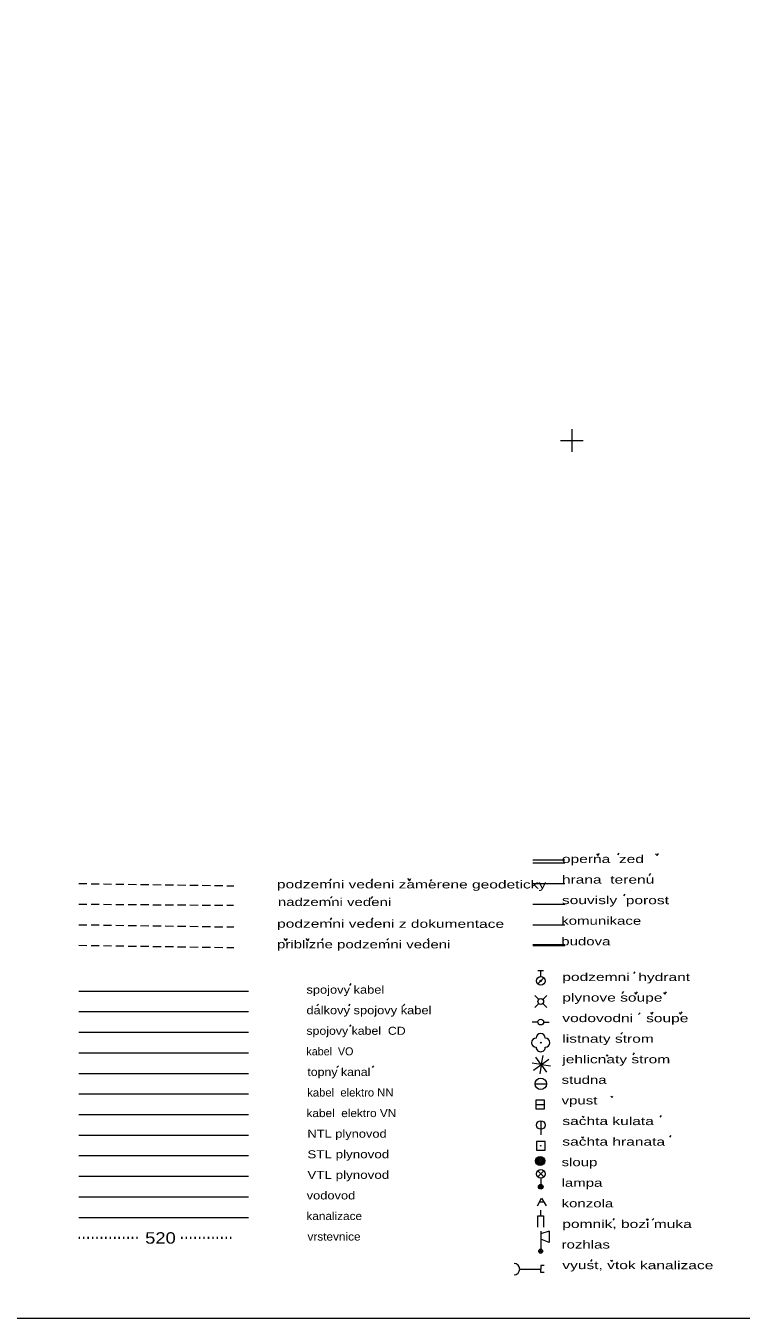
# Model space of a CAD drawing. Extents: x -670514 to -669423, y -1130798 to -1130123.
# Drawn here: x -670447.7 to -670385.2, y -1130676.8 to -1130563.7 of the extents above; entities that cross this region are included whole.
import ezdxf
from ezdxf.enums import TextEntityAlignment as Align

# ---------------------------------------------------------------- set-up
doc = ezdxf.new("R2010")
doc.units = 0
doc.header["$LTSCALE"] = 0.24
doc.header["$PDMODE"] = 32
doc.header["$PDSIZE"] = 0.12
doc.linetypes.add('DOTTED', pattern=[1.5, 0.3, -1.2])
doc.linetypes.add('MEDIUM_DASHED', pattern=[4.5, 3, -1.5])
doc.layers.add('60', color=7, linetype='Continuous', lineweight=13)
doc.layers.add('61', color=7, linetype='Continuous', lineweight=13)

msp = doc.modelspace()

# ---------------------------------------------------------------- linework, layer by layer
at = {"layer": '60'}
msp.add_lwpolyline([(-670513.627, -1130676.756), (-670103.627, -1130676.756), (-670103.627, -1130389.756), (-670513.627, -1130389.756)], close=True, dxfattribs=at)
at = {"layer": '61'}
for p, q in [((-670401, -1130600), (-670399, -1130600)), ((-670400, -1130599), (-670400, -1130601)), ((-670395.983, -1130636.234), (-670395.85, -1130636.08)), ((-670400.601, -1130636.695), (-670403.39, -1130636.695)), ((-670403.39, -1130636.945), (-670400.601, -1130636.946)), ((-670421.135, -1130638.496), (-670421.002, -1130638.341)), ((-670417.53, -1130638.496), (-670417.397, -1130638.341)), ((-670412.351, -1130638.539), (-670412.219, -1130638.385)), ((-670393.225, -1130638.035), (-670393.093, -1130637.881)), ((-670403.39, -1130638.746), (-670400.602, -1130638.746)), ((-670421.089, -1130640.021), (-670420.957, -1130639.867)), ((-670417.52, -1130640.043), (-670417.387, -1130639.889)), ((-670403.39, -1130640.545), (-670400.602, -1130640.545)), ((-670395.456, -1130639.836), (-670395.324, -1130639.682)), ((-670421.102, -1130641.913), (-670420.97, -1130641.759)), ((-670417.497, -1130641.913), (-670417.365, -1130641.759)), ((-670403.391, -1130642.345), (-670400.602, -1130642.346)), ((-670421.859, -1130643.714), (-670421.727, -1130643.56)), ((-670416.164, -1130643.713), (-670416.032, -1130643.559)), ((-670412.627, -1130643.713), (-670412.495, -1130643.56)), ((-670402.977, -1130647.529), (-670402.447, -1130646.999)), ((-670402.961, -1130646.364), (-670402.462, -1130646.364)), ((-670402.712, -1130646.889), (-670402.712, -1130646.364)), ((-670394.577, -1130646.626), (-670394.446, -1130646.472)), ((-670443.098, -1130648.147), (-670428.246, -1130648.148)), ((-670419.401, -1130647.65), (-670419.27, -1130647.496)), ((-670403.243, -1130648.531), (-670402.889, -1130648.886)), ((-670402.535, -1130648.885), (-670402.181, -1130648.533)), ((-670395.584, -1130648.352), (-670395.452, -1130648.198)), ((-670422.276, -1130649.45), (-670422.145, -1130649.296)), ((-670419.494, -1130649.45), (-670419.362, -1130649.296)), ((-670414.728, -1130649.451), (-670414.597, -1130649.297)), ((-670402.889, -1130649.239), (-670403.243, -1130649.593)), ((-670402.536, -1130649.238), (-670402.182, -1130649.594)), ((-670443.099, -1130649.945), (-670428.247, -1130649.946)), ((-670402.963, -1130650.864), (-670403.462, -1130650.863)), ((-670402.462, -1130650.864), (-670401.963, -1130650.864)), ((-670394.168, -1130650.196), (-670394.036, -1130650.043)), ((-670443.099, -1130651.745), (-670428.248, -1130651.747)), ((-670419.402, -1130651.25), (-670419.271, -1130651.096)), ((-670395.709, -1130651.925), (-670395.578, -1130651.772)), ((-670443.098, -1130653.545), (-670428.247, -1130653.542)), ((-670402.695, -1130654.552), (-670403.146, -1130653.924)), ((-670402.539, -1130653.781), (-670402.666, -1130654.547)), ((-670402.638, -1130654.563), (-670402.01, -1130654.112)), ((-670394.638, -1130653.718), (-670394.506, -1130653.563)), ((-670443.099, -1130655.345), (-670428.245, -1130655.345)), ((-670420.526, -1130654.847), (-670420.395, -1130654.693)), ((-670417.426, -1130654.847), (-670417.295, -1130654.693)), ((-670402.71, -1130654.581), (-670403.476, -1130654.453)), ((-670403.333, -1130655.059), (-670402.706, -1130654.609)), ((-670402.676, -1130654.624), (-670402.803, -1130655.39)), ((-670402.649, -1130654.619), (-670402.198, -1130655.246)), ((-670401.867, -1130654.718), (-670402.633, -1130654.59)), ((-670403.213, -1130656.262), (-670402.212, -1130656.264)), ((-670443.099, -1130657.145), (-670428.247, -1130657.142)), ((-670403.134, -1130658.079), (-670402.383, -1130658.079)), ((-670443.098, -1130658.945), (-670428.245, -1130658.942)), ((-670402.712, -1130659.488), (-670402.713, -1130660.738)), ((-670392.286, -1130659.193), (-670392.154, -1130659.039)), ((-670443.099, -1130660.746), (-670428.245, -1130660.745)), ((-670391.442, -1130660.938), (-670391.311, -1130660.784)), ((-670443.099, -1130662.545), (-670428.245, -1130662.544)), ((-670443.098, -1130664.345), (-670428.245, -1130664.345)), ((-670402.975, -1130663.872), (-670402.446, -1130664.403)), ((-670402.975, -1130664.403), (-670402.445, -1130663.873)), ((-670402.711, -1130664.513), (-670402.712, -1130665.263)), ((-670443.099, -1130666.145), (-670428.246, -1130666.143)), ((-670402.426, -1130666.623), (-670402.829, -1130666.623)), ((-670443.099, -1130667.945), (-670428.247, -1130667.943)), ((-670396.39, -1130668.193), (-670396.258, -1130668.039)), ((-670392.974, -1130668.192), (-670392.842, -1130668.038)), ((-670401.962, -1130670.146), (-670402.713, -1130669.846)), ((-670402.712, -1130669.145), (-670402.712, -1130670.895)), ((-670401.962, -1130669.146), (-670402.712, -1130669.395)), ((-670401.962, -1130669.146), (-670401.962, -1130670.146)), ((-670402.712, -1130672.164), (-670402.712, -1130672.464)), ((-670402.412, -1130672.164), (-670402.712, -1130672.164)), ((-670398.338, -1130671.793), (-670398.206, -1130671.639)), ((-670404.549, -1130672.464), (-670402.712, -1130672.464)), ((-670402.712, -1130672.764), (-670402.712, -1130672.464)), ((-670402.412, -1130672.764), (-670402.712, -1130672.764))]:
    msp.add_line(p, q, dxfattribs=at)
at = {"layer": '61', "linetype": 'MEDIUM_DASHED'}
for p, q in [((-670443.099, -1130638.746), (-670429.526, -1130638.943)), ((-670443.098, -1130640.546), (-670429.565, -1130640.651)), ((-670443.099, -1130642.346), (-670429.525, -1130642.544)), ((-670443.098, -1130644.147), (-670429.524, -1130644.344))]:
    msp.add_line(p, q, dxfattribs=at)
at = {"layer": '61', "lineweight": 35}
msp.add_line((-670403.39, -1130644.146), (-670400.602, -1130644.146), dxfattribs=at)
at = {"layer": '61', "linetype": 'DOTTED', "lineweight": 35}
for p, q in [((-670443.098, -1130669.746), (-670437.775, -1130669.744)), ((-670434.129, -1130669.742), (-670429.599, -1130669.74))]:
    msp.add_line(p, q, dxfattribs=at)
at = {"layer": '61'}
for points in [[(-670397.852, -1130636.158), (-670397.719, -1130636.307), (-670397.588, -1130636.11)], [(-670392.681, -1130636.158), (-670392.548, -1130636.307), (-670392.417, -1130636.11)], [(-670414.362, -1130638.312), (-670414.188, -1130638.511), (-670414.056, -1130638.312)], [(-670425.165, -1130643.559), (-670424.99, -1130643.757), (-670424.858, -1130643.558)], [(-670423.258, -1130643.558), (-670423.084, -1130643.756), (-670422.952, -1130643.557)], [(-670394.529, -1130648.276), (-670394.395, -1130648.425), (-670394.264, -1130648.228)], [(-670391.989, -1130648.282), (-670391.864, -1130648.425), (-670391.733, -1130648.226)], [(-670393.13, -1130650.038), (-670393.01, -1130650.172), (-670392.879, -1130649.975)], [(-670390.624, -1130650.013), (-670390.483, -1130650.173), (-670390.352, -1130649.975)], [(-670396.993, -1130653.72), (-670396.894, -1130653.831), (-670396.819, -1130653.719)], [(-670396.578, -1130657.346), (-670396.479, -1130657.457), (-670396.404, -1130657.345)], [(-670399.08, -1130659.104), (-670398.981, -1130659.215), (-670398.906, -1130659.103)], [(-670399.137, -1130660.896), (-670399.02, -1130661.027), (-670398.934, -1130660.897)], [(-670402.991, -1130666.923), (-670402.641, -1130666.274), (-670402.241, -1130666.924)], [(-670402.961, -1130668.803), (-670402.961, -1130667.803), (-670402.712, -1130667.803), (-670402.711, -1130667.303)], [(-670402.712, -1130667.803), (-670402.461, -1130667.803), (-670402.461, -1130668.803)], [(-670393.486, -1130668.08), (-670393.369, -1130668.211), (-670393.283, -1130668.081)], [(-670396.603, -1130671.68), (-670396.486, -1130671.811), (-670396.4, -1130671.681)]]:
    msp.add_lwpolyline(points, dxfattribs=at)
for points in [[(-670403.134, -1130658.453), (-670402.384, -1130658.454), (-670402.383, -1130657.704), (-670403.133, -1130657.703)], [(-670403.088, -1130662.059), (-670402.339, -1130662.059), (-670402.338, -1130661.31), (-670403.088, -1130661.309)]]:
    msp.add_lwpolyline(points, close=True, dxfattribs=at)
for centre, radius in [((-670402.7118, -1130647.2638), 0.375), ((-670402.7119, -1130649.0628), 0.25), ((-670402.7127, -1130650.8639), 0.25), ((-670402.712, -1130652.6632), 0.04), ((-670402.6716, -1130654.5858), 0.04), ((-670402.7124, -1130656.2629), 0.5), ((-670402.7117, -1130659.8638), 0.375), ((-670402.7131, -1130661.6841), 0.02), ((-670402.7606, -1130663.0053), 0.4), ((-670402.7606, -1130663.0053), 0.32), ((-670402.7606, -1130663.0053), 0.24), ((-670402.7606, -1130663.0053), 0.16), ((-670402.7606, -1130663.0053), 0.08), ((-670402.7105, -1130664.1379), 0.375), ((-670402.7115, -1130665.263), 0.2), ((-670402.7115, -1130665.263), 0.1445), ((-670402.7115, -1130665.263), 0.0876), ((-670402.7122, -1130670.8954), 0.18), ((-670402.7122, -1130670.8954), 0.1)]:
    msp.add_circle(centre, radius, dxfattribs=at)
for centre, radius, start, end in [((-670402.7121, -1130652.2632), 0.4, 0.01303, 180.01303), ((-670403.112, -1130652.6632), 0.4, 90.01303, 270.01303), ((-670402.7119, -1130653.0632), 0.4, 180.01303, 0.01303), ((-670402.312, -1130652.6631), 0.4, 270.01303, 90.01303), ((-670405.049, -1130672.4645), 0.5, 270, 90)]:
    msp.add_arc(centre, radius, start, end, dxfattribs=at)
msp.add_point((-670402.712, -1130647.264), dxfattribs=at)

# ---------------------------------------------------------------- texts
for s, rotation, width, p in [('     operna  zed', 359.949, 1.45, (-670402.747, -1130636.944)), ('podzemni vedeni zamerene geodeticky', 359.949, 1.45, (-670425.772, -1130639.16)), ('     hrana  terenu', 359.949, 1.45, (-670402.746, -1130638.744)), ('nadzemni vedeni', 359.949, 1.4, (-670425.693, -1130640.706)), ('     souvisly  porost', 359.949, 1.45, (-670402.746, -1130640.545)), ('     komunikace', 359.949, 1.4, (-670402.745, -1130642.345)), ('podzemni vedeni z dokumentace', 359.949, 1.45, (-670425.758, -1130642.605)), ('priblizne podzemni vedeni', 359.949, 1.4, (-670425.758, -1130644.406)), ('     budova', 359.949, 1.4, (-670402.744, -1130644.145)), ('     podzemni  hydrant', 359.949, 1.45, (-670402.712, -1130647.264)), ('spojovy kabel', 0.01, 1.2, (-670423.192, -1130648.377)), ('     plynove soupe', 359.949, 1.45, (-670402.712, -1130649.063)), ('dalkovy spojovy kabel', 0.01, 1.2, (-670423.193, -1130650.175)), ('     vodovodni   soupe', 359.949, 1.45, (-670402.712, -1130650.864)), ('spojovy kabel  CD', 0.01, 1.15, (-670423.194, -1130651.975)), ('     listnaty strom', 359.949, 1.45, (-670402.712, -1130652.663)), ('     jehlicnaty strom', 359.949, 1.45, (-670402.712, -1130654.463)), ('topny kanal', 0.01, 1.15, (-670423.109, -1130655.573)), ('     studna', 359.949, 1.4, (-670402.712, -1130656.263)), ('kabel  elektro NN', 0.01, 1.05, (-670423.123, -1130657.372)), ('     vpust', 359.949, 1.4, (-670402.712, -1130658.063)), ('kabel  elektro VN', 0.01, 1.1, (-670423.183, -1130659.172)), ('     sachta kulata', 359.949, 1.45, (-670402.712, -1130659.864)), ('NTL plynovod', 0.01, 1.2, (-670423.109, -1130660.974)), ('     sachta hranata', 359.949, 1.45, (-670402.712, -1130661.663)), ('STL plynovod', 0.01, 1.25, (-670423.109, -1130662.773)), ('     sloup', 359.949, 1.4, (-670402.712, -1130663.464)), ('VTL plynovod', 0.01, 1.25, (-670423.109, -1130664.574)), ('     lampa', 359.949, 1.4, (-670402.712, -1130665.263)), ('vodovod', 0.01, 1.2, (-670423.17, -1130666.374)), ('     konzola', 359.949, 1.4, (-670402.712, -1130667.063)), ('kanalizace', 0.01, 1.1, (-670423.196, -1130668.173)), ('     pomnik, bozi muka', 359.949, 1.45, (-670402.712, -1130668.864)), ('vrstevnice', 0.01, 1.1, (-670423.098, -1130669.972)), ('     rozhlas', 359.949, 1.4, (-670402.712, -1130670.663)), ('     vyust, vtok kanalizace', 359.949, 1.45, (-670402.712, -1130672.464))]:
    msp.add_text(s, height=0.7, rotation=rotation, dxfattribs=dict(at, width=width)).set_placement(p)
msp.add_text('kabel  VO', height=0.7, rotation=0.01, dxfattribs=at).set_placement((-670423.195, -1130653.773))
at = {"layer": '61', "width": 1.2}
msp.add_text('520', height=1, rotation=0.021, dxfattribs=at).set_placement((-670435.9512, -1130670.2425), align=Align.CENTER)

doc.saveas('drawing.dxf')
